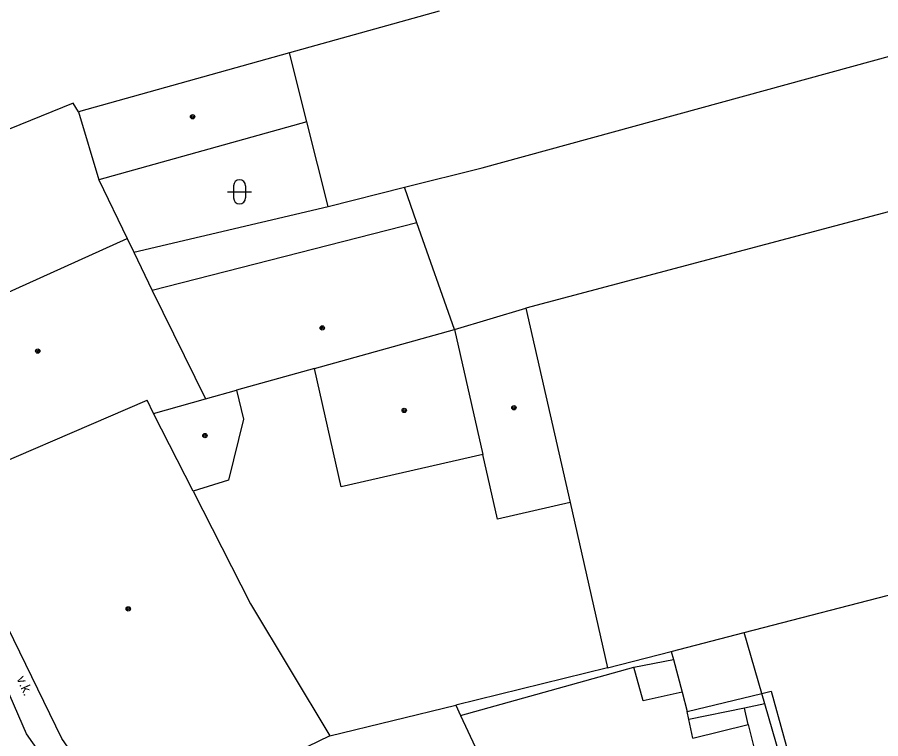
# Model space of a CAD drawing. Extents: x -595546 to -593986, y -1160845 to -1159202.
# Drawn here: x -595321.55 to -595285.59, y -1160400.75 to -1160370.73 of the extents above; entities that cross this region are included whole.
import ezdxf

# ---------------------------------------------------------------- set-up
doc = ezdxf.new("R2010")
doc.units = 0
for name, color, linetype in [('DOP - kresba z DSPS bez souradnic', 7, 'Continuous'), ('DOP - rozhrani ploch obecne', 7, 'Continuous'), ('Level 36', 7, 'Continuous'), ('Level 39', 7, 'Continuous'), ('TM - budovy zdene_ betonove - VP', 7, 'Continuous'), ('TM - chodniky - VP', 7, 'Continuous'), ('TM - letecke snimky - pomocna linie', 7, 'Continuous'), ('TM - popis povrchu', 7, 'Continuous')]:
    doc.layers.add(name, color=color, linetype=linetype)

msp = doc.modelspace()

# ---------------------------------------------------------------- linework, layer by layer
at = {"layer": 'DOP - kresba z DSPS bez souradnic'}
for points in [[(-595295.88, -1160397.78), (-595294.23, -1160397.46)], [(-595303.09, -1160399.79), (-595295.88, -1160397.78)], [(-595295.48, -1160399.18), (-595295.88, -1160397.78)], [(-595293.86, -1160398.82), (-595295.48, -1160399.18)], [(-595290.42, -1160399.3), (-595291.27, -1160399.49)], [(-595289.47, -1160402.57), (-595290.42, -1160399.3)], [(-595293.59, -1160399.95), (-595293.65, -1160399.62)], [(-595291.27, -1160399.49), (-595293.59, -1160399.95)], [(-595291.11, -1160400.16), (-595291.27, -1160399.49)], [(-595293.42, -1160400.73), (-595293.59, -1160399.95)], [(-595293.42, -1160400.73), (-595291.11, -1160400.16)], [(-595291.11, -1160400.16), (-595290.45, -1160402.82)]]:
    msp.add_lwpolyline(points, dxfattribs=at)
at = {"layer": 'DOP - rozhrani ploch obecne'}
for points in [[(-595302.19, -1160376.99), (-595266.94, -1160367.33)], [(-595303.98, -1160370.47), (-595310.22, -1160372.21)], [(-595308.6, -1160378.61), (-595309.49, -1160375.08)], [(-595275.76, -1160376.3), (-595300.37, -1160382.84)], [(-595305.43, -1160377.8), (-595302.19, -1160376.99)], [(-595308.6, -1160378.61), (-595305.43, -1160377.8)], [(-595304.91, -1160379.28), (-595305.43, -1160377.8)], [(-595316.7, -1160380.51), (-595308.6, -1160378.61)], [(-595298.53, -1160390.93), (-595296.97, -1160397.8)], [(-595291.28, -1160396.33), (-595277.76, -1160392.84)], [(-595294.32, -1160397.12), (-595291.28, -1160396.33)], [(-595296.97, -1160397.8), (-595294.32, -1160397.12)], [(-595294.32, -1160397.12), (-595294.23, -1160397.46)], [(-595294.23, -1160397.46), (-595293.86, -1160398.82)], [(-595296.97, -1160397.8), (-595303.29, -1160399.36)], [(-595293.86, -1160398.82), (-595293.65, -1160399.62)], [(-595293.65, -1160399.62), (-595290.55, -1160398.87)], [(-595290.55, -1160398.87), (-595290.15, -1160398.77)], [(-595290.15, -1160398.77), (-595289.13, -1160402.49)]]:
    msp.add_lwpolyline(points, dxfattribs=at)
at = {"layer": 'Level 36'}
for p, q in [((-595312.546, -1160377.746), (-595312.546, -1160378.246)), ((-595312.046, -1160377.746), (-595312.046, -1160378.246)), ((-595312.796, -1160377.996), (-595311.796, -1160377.996))]:
    msp.add_line(p, q, dxfattribs=at)
for centre, start, end in [((-595312.296, -1160377.746), 0, 180), ((-595312.296, -1160378.246), 180, 0)]:
    msp.add_arc(centre, 0.25, start, end, dxfattribs=at)
at = {"layer": 'Level 39'}
for centre, radius in [((-595314.25, -1160374.87), 0.09), ((-595314.25, -1160374.87), 0.0398), ((-595308.85, -1160383.66), 0.09), ((-595308.85, -1160383.66), 0.0398), ((-595320.7, -1160384.62), 0.09), ((-595320.7, -1160384.62), 0.0398), ((-595305.44, -1160387.09), 0.09), ((-595305.44, -1160387.09), 0.0398), ((-595300.87, -1160386.98), 0.09), ((-595300.87, -1160386.98), 0.0398), ((-595313.74, -1160388.14), 0.09), ((-595313.74, -1160388.14), 0.0398), ((-595316.93, -1160395.35), 0.09), ((-595316.93, -1160395.35), 0.0398)]:
    msp.add_circle(centre, radius, dxfattribs=at)
at = {"layer": 'TM - budovy zdene_ betonove - VP'}
for points in [[(-595310.22, -1160372.21), (-595319, -1160374.66)], [(-595309.49, -1160375.08), (-595310.22, -1160372.21)], [(-595319.23, -1160374.3), (-595329.9, -1160378.63)], [(-595319, -1160374.66), (-595319.23, -1160374.3)], [(-595319, -1160374.66), (-595318.16, -1160377.49)], [(-595309.49, -1160375.08), (-595318.16, -1160377.49)], [(-595318.16, -1160377.49), (-595316.98, -1160379.93)], [(-595304.91, -1160379.28), (-595315.94, -1160382.1)], [(-595303.34, -1160383.73), (-595304.91, -1160379.28)], [(-595327.28, -1160384.59), (-595316.98, -1160379.93)], [(-595316.98, -1160379.93), (-595316.7, -1160380.51)], [(-595316.7, -1160380.51), (-595315.94, -1160382.1)], [(-595315.94, -1160382.1), (-595313.72, -1160386.61)], [(-595303.34, -1160383.73), (-595300.37, -1160382.84)], [(-595300.37, -1160382.84), (-595298.53, -1160390.93)], [(-595309.18, -1160385.35), (-595303.34, -1160383.73)], [(-595303.34, -1160383.73), (-595302.16, -1160388.93)], [(-595309.18, -1160385.35), (-595312.42, -1160386.25)], [(-595308.06, -1160390.27), (-595309.18, -1160385.35)], [(-595313.72, -1160386.61), (-595312.42, -1160386.25)], [(-595312.42, -1160386.25), (-595312.13, -1160387.45)], [(-595324.73, -1160390.36), (-595316.15, -1160386.67)], [(-595315.88, -1160387.22), (-595316.15, -1160386.67)], [(-595315.88, -1160387.22), (-595313.72, -1160386.61)], [(-595314.23, -1160390.45), (-595315.88, -1160387.22)], [(-595312.13, -1160387.45), (-595312.76, -1160389.99)], [(-595302.16, -1160388.93), (-595308.06, -1160390.27)], [(-595301.55, -1160391.62), (-595302.16, -1160388.93)], [(-595312.76, -1160389.99), (-595314.23, -1160390.45)], [(-595314.23, -1160390.45), (-595311.84, -1160395.14)], [(-595298.53, -1160390.93), (-595301.55, -1160391.62)], [(-595311.84, -1160395.14), (-595308.53, -1160400.63)], [(-595319.7, -1160400.74), (-595321.94, -1160396.13)], [(-595308.53, -1160400.63), (-595303.29, -1160399.36)], [(-595303.29, -1160399.36), (-595303.09, -1160399.79)], [(-595303.09, -1160399.79), (-595300.46, -1160405.42)], [(-595316.95, -1160404.71), (-595319.7, -1160400.74)], [(-595308.53, -1160400.63), (-595316.95, -1160404.71)]]:
    msp.add_lwpolyline(points, dxfattribs=at)
at = {"layer": 'TM - chodniky - VP'}
for points in [[(-595321.17, -1160400.55), (-595322.9, -1160396.59)], [(-595317.9, -1160405.19), (-595321.17, -1160400.55)]]:
    msp.add_lwpolyline(points, dxfattribs=at)
at = {"layer": 'TM - letecke snimky - pomocna linie'}
for points in [[(-595290.55, -1160398.87), (-595291.28, -1160396.33)], [(-595290.42, -1160399.3), (-595290.55, -1160398.87)]]:
    msp.add_lwpolyline(points, dxfattribs=at)

# ---------------------------------------------------------------- texts
at = {"layer": 'TM - popis povrchu'}
msp.add_text('v.k.', height=0.4, rotation=294.0584, dxfattribs=at).set_placement((-595321.59, -1160398.25))

doc.saveas('drawing.dxf')
